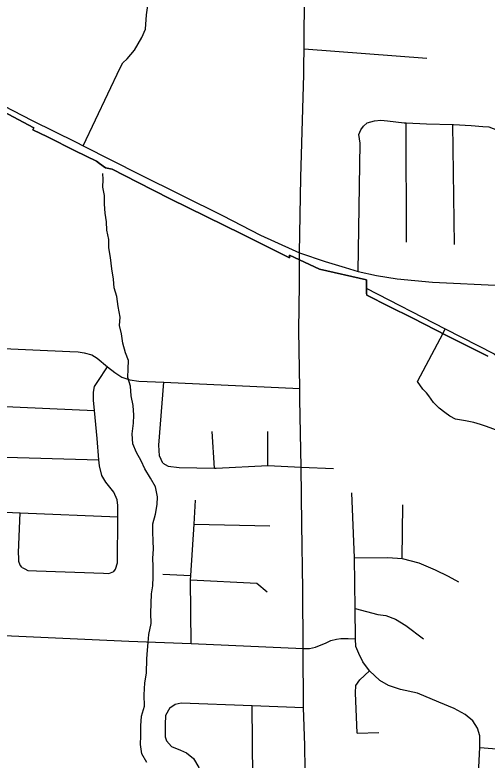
# Model space of a CAD drawing. Extents: x 114604 to 551442, y 316898 to 567001.
# Drawn here: x 185449 to 188517, y 417074 to 421910 of the extents above; entities that cross this region are included whole.
import ezdxf

# ---------------------------------------------------------------- set-up
doc = ezdxf.new("R2010")
doc.units = 0
for name, color, linetype in [('GE_P_Alignment_100_Cardinal_Points', 7, 'Continuous'), ('GE_P_Alignment_100_Stations', 7, 'Continuous'), ('GE_P_Alignment_500_Bearings', 7, 'Continuous'), ('PM_P_Cells', 7, 'Continuous')]:
    doc.layers.add(name, color=color, linetype=linetype)

msp = doc.modelspace()

# ---------------------------------------------------------------- linework, layer by layer
at = {"layer": 'GE_P_Alignment_100_Cardinal_Points'}
for p, q in [((187327.5, 421689.4), (188124.9, 421627.9)), ((187994.1, 420435.2), (187991.9, 421209.5)), ((188303.8, 420419.8), (188293.8, 421198.4)), ((187297.5, 420263), (187297.3, 420316)), ((185222.5, 419376.7), (185965.9, 419342.2)), ((186745, 418969.1), (186731.5, 419205.8)), ((187092.6, 418985.2), (187091.9, 419205.7)), ((187965.9, 418381.9), (187969.3, 418729.4)), ((186613, 418604.1), (187104.7, 418594.4)), ((186410.1, 418279.2), (186591.8, 418271.5)), ((186995.3, 416866.5), (186990.5, 417426.8)), ((187672, 417248.9), (187813.5, 417252.5))]:
    msp.add_line(p, q, dxfattribs=at)
for points in [[(187326, 421578.2), (187327.5, 421689.4), (187329, 421835.2), (187336.9, 422186.8), (187343, 422311.9), (187361.6, 422738.3), (187379.3, 423286.2), (187385.8, 423472), (187397.9, 423839.3), (187430.9, 424036.7)], [(185893.4, 421060.9), (186133.5, 421566.7), (186151.3, 421598.9), (186179.1, 421625.1), (186226.7, 421681.5), (186274.1, 421764), (186297.8, 421816.2), (186305.2, 421910.5), (186316.7, 421998.2), (186323, 422046.8), (186328, 422084.9), (186337.8, 422125.1), (186345.5, 422163.2), (186375.2, 422215.5), (186394.9, 422245.7)], [(187297.3, 420316), (187297.3, 420365.5), (187306.6, 420854.1), (187325.2, 421522.7), (187326, 421578.2)], [(187679.6, 420244.9), (187691.3, 421076.5), (187682.6, 421134.1), (187696.4, 421164.2), (187714.2, 421188.4)], [(187714.2, 421188.4), (187738.1, 421208.6), (187785.9, 421222.9), (187825.8, 421227.2), (187869.8, 421221.5), (187977.8, 421210.2), (187991.9, 421209.5), (188123.6, 421203.1), (188293.8, 421198.4), (188297.5, 421198.3), (188413.4, 421193), (188489.4, 421185.5), (188527.3, 421183.8), (188583.4, 421162.1), (188670.7, 421157.1)], [(187336.3, 416856.7), (187332.3, 417167.4), (187324.5, 417415.6), (187322.6, 417797.6), (187319.8, 418181.3), (187312.4, 418604.9), (187309, 418975.4), (187300.5, 419415.6), (187300, 419485), (187292.9, 419864.3), (187297.7, 420162.2), (187297.5, 420263)], [(187731.4, 420136.1), (188245.1, 419872.8), (188563.6, 419710.5), (188741.5, 419560.2), (188780.6, 419550.6), (188853.5, 419540.9), (189249, 419524.5), (189527, 419513), (189849.9, 419547.4), (190255.9, 419543.5), (190644.8, 419522.4), (191289.6, 419503.1), (192115.1, 419478.4), (192568.8, 419468), (192746.3, 419452.3), (192865.7, 419442.9), (192978.3, 419440.3), (193056.4, 419485.2), (193349.3, 419648.2), (193389.4, 419669.1), (193535.7, 419750.2)], [(188065.3, 419530.6), (188230.6, 419845.3), (188245.1, 419872.8)], [(184415, 419825), (184883.9, 419808.1), (184948.9, 419799.1), (185004.5, 419778.9), (185045.8, 419766.5), (185085.4, 419757.3), (185274.9, 419748.8), (185806.3, 419724.5), (185860.2, 419723.3), (185899.8, 419717.2), (185949, 419703.3), (185984, 419683), (186051, 419626.5), (186098.7, 419588.8), (186144.9, 419559), (186195.7, 419542), (186254.4, 419532.9), (186416, 419526.1), (187300, 419485)], [(186092.5, 418298.5), (186102.4, 418312.6), (186116.1, 418352.8), (186118, 418651.3), (186118.1, 418665.3), (186117.7, 418725.4), (186113.5, 418763.5), (186093.2, 418811.4), (186040.8, 418877.2), (186014.5, 418921.1), (185998.2, 418983.1), (185995, 419021.2), (185983.1, 419161.3), (185965.9, 419342.2), (185959.5, 419409.6), (185961.1, 419461.7), (185966.9, 419497.8), (185988.7, 419530), (186051, 419626.5)], [(186409.7, 419000.8), (186388.2, 419049.1), (186384.9, 419117.3), (186416, 419526.1)], [(189118.6, 419111.2), (189030.6, 419137.4), (188944.4, 419145.4), (188774.1, 419155.5), (188684, 419167.6), (188652, 419177.6), (188641, 419180.4), (188627.9, 419183.6), (188599.9, 419205.7), (188553.9, 419223.8), (188511.8, 419237.9), (188473.8, 419251.9), (188429.7, 419264), (188375.6, 419276.1), (188311.5, 419286.1), (188273.5, 419306.2), (188241.5, 419330.3), (188205.5, 419358.4), (188169.5, 419394.6), (188137.5, 419436.7), (188123.5, 419456.8), (188099.5, 419480.9), (188065.3, 419530.6)], [(185232.4, 419084.2), (185254.5, 419060.4), (185278.6, 419046.5), (185312.5, 419042.7), (185995, 419021.2)], [(186409.7, 419000.8), (186445.4, 418980.3), (186517.3, 418971.5), (186745, 418969.1), (186757, 418968.9), (187092.6, 418985.2), (187309, 418975.4), (187519.9, 418965.8)], [(187753.6, 417653.6), (187710.1, 417712.1), (187684.3, 417764.8), (187664.3, 417811.6), (187661.5, 417860.8), (187658.7, 418058.4), (187654.3, 418385.6), (187638.5, 418809.1)], [(186594, 417830.1), (186590, 418243.3), (186591.8, 418271.5), (186613, 418604.1), (186622.9, 418759.9)], [(184823.2, 418706.9), (185137.2, 418693.4), (185482.7, 418678.5), (186118, 418651.3)], [(185497, 418322.6), (185482.9, 418338.6), (185474.7, 418362.6), (185474.6, 418384.6), (185472.4, 418420.6), (185482.7, 418678.5)], [(187654.3, 418385.6), (187871.8, 418389.1), (187965.9, 418381.9), (188073.8, 418353.3), (188179.9, 418309), (188264.5, 418266.6), (188331.3, 418229.8)], [(185497, 418322.6), (185513, 418314.7), (185533, 418304.8), (185589, 418301.2), (186024.6, 418286.1), (186058.6, 418284.3), (186092.5, 418298.5)], [(186590, 418243.3), (187020.9, 418222.5), (187088.2, 418165.6)], [(179427.9, 418132.7), (179790.9, 418121.4), (180309.6, 418099.4), (180846.3, 418075.7), (181423.1, 418052.3), (182052.5, 418025.5), (183025.5, 417984.9), (183760.3, 417948.8), (183888.2, 417942.2), (184299.4, 417927.6), (185426.6, 417879.3), (186190.2, 417844.7), (186594, 417830.1), (187322.6, 417797.6)], [(187658.7, 418058.4), (187806, 418017.6), (187859.9, 418011), (187921.6, 417988.3), (187989.1, 417947.5), (188104, 417860.1)], [(187322.6, 417797.6), (187362.5, 417797), (187401.5, 417805.5), (187428.3, 417817.4), (187466.4, 417833.3), (187502.7, 417850.1), (187537.4, 417859.1), (187566, 417862.7), (187613.8, 417862.2), (187661.5, 417860.8)], [(187672, 417248.9), (187662.6, 417509.9), (187664.2, 417557), (187689.4, 417594.4), (187753.6, 417653.6)], [(188414.6, 415447.5), (188416.7, 415511.7), (188417.3, 415546.5), (188415.3, 415585.5), (188402.7, 415651.4), (188402.3, 415705.1), (188430.8, 416389), (188468.4, 417155.3), (188469.8, 417231.7), (188453.8, 417280.6), (188424, 417329.3), (188374.8, 417370.1), (188302, 417408.8), (188203.7, 417449.2), (188064.2, 417508.9), (187954.3, 417531.6), (187875.8, 417558.5), (187820.7, 417589.4), (187753.6, 417653.6)], [(186455.3, 417411.7), (186427.6, 417361.9), (186426, 417305.1), (186426.3, 417256.1), (186426.6, 417224.8), (186434.6, 417199.4), (186466.2, 417162.4), (186525.1, 417137.3), (186564.4, 417120), (186609.8, 417083.1), (186643.5, 417026.5), (186669.4, 416960.1), (186681.4, 416924.9), (186703.2, 416893.8), (186734.7, 416876.3), (186783.7, 416870.8), (186995.3, 416866.5), (187336.3, 416856.7)], [(186455.3, 417411.7), (186491.5, 417437), (186529.1, 417446.1), (186990.5, 417426.8), (187324.5, 417415.6)], [(188468.4, 417155.3), (189337.2, 417086.1), (189374.3, 417084.3)]]:
    msp.add_lwpolyline(points, dxfattribs=at)
at = {"layer": 'GE_P_Alignment_100_Stations'}
for points in [[(185338.7, 421299.5), (185572.6, 421177.1), (185566, 421164.1), (185660.4, 421117.4), (185841.4, 421028), (185979.7, 420959.6), (185999.3, 420944.9), (186037.2, 420916.5), (186081, 420907.5), (186246.1, 420823.6), (186458.9, 420716.9), (186926, 420486.2), (187104.3, 420397), (187233.8, 420332.3), (187233.9, 420351.1), (187427.1, 420260.2), (187732.9, 420190), (187734.2, 420103.6), (187734.6, 420090.4), (187880.8, 420017.2), (188029.4, 419942.9), (188185.5, 419864), (188248.2, 419832.2), (188370.3, 419770.5), (188482.6, 419713.7), (188508.5, 419700.7), (188521.6, 419694)], [(188521.6, 419694), (188508.5, 419700.7), (188482.6, 419713.7), (188370.3, 419770.5), (188248.2, 419832.2), (188185.5, 419864), (188029.4, 419942.9), (187880.8, 420017.2), (187734.6, 420090.4), (187734.2, 420103.6), (187732.9, 420190), (187427.1, 420260.2), (187233.9, 420351.1), (187233.8, 420332.3), (187104.3, 420397), (186926, 420486.2), (186458.9, 420716.9), (186246.1, 420823.6), (186081, 420907.5), (186037.2, 420916.5), (185999.3, 420944.9), (185979.7, 420959.6), (185841.4, 421028), (185660.4, 421117.4), (185566, 421164.1), (185572.6, 421177.1), (185338.7, 421299.5)]]:
    msp.add_lwpolyline(points, dxfattribs=at)
at = {"layer": 'GE_P_Alignment_500_Bearings'}
for points in [[(183913.5, 422049.9), (184038.1, 421982.7), (184941.2, 421542.7), (185312.5, 421351.2), (185560.9, 421223.6), (185848.4, 421082.9)], [(185848.4, 421082.9), (185893.4, 421060.9), (186261.6, 420874.8), (186797.9, 420608.7), (187045.6, 420481.3), (187249.8, 420387.4)], [(187249.8, 420387.4), (187297.3, 420365.5), (187464.2, 420309.9), (187593.7, 420269.7), (187679.6, 420244.9), (187798.4, 420218.7), (187931.7, 420197.8), (188161.8, 420174.5), (188615.2, 420153.6), (189865.4, 420115.6), (191104.6, 420069.8), (192141.8, 420034.5), (192713.2, 420041.7), (193403.2, 420003.7), (193581, 419982.9)]]:
    msp.add_lwpolyline(points, dxfattribs=at)
at = {"layer": 'PM_P_Cells'}
for points in [[(186303.6, 417638.6), (186306.2, 417730.8), (186310.6, 417787), (186314.9, 417837.1), (186319.2, 417889.2), (186333.7, 417959.4), (186332.1, 418027.6), (186336.9, 418151.9), (186345.2, 418204), (186347.6, 418262.2), (186348, 418330.4), (186344.4, 418384.6), (186348.8, 418442.7), (186347.1, 418496.9), (186345.5, 418553.1), (186345.8, 418607.3), (186362.2, 418669.3), (186374.6, 418731.4), (186374.9, 418781.6), (186363.3, 418847.9), (186329.7, 418902.3), (186294, 418964.8), (186270.3, 419015.1), (186238.7, 419069.5), (186215, 419125.9), (186211.4, 419190.1), (186219.9, 419260.3), (186222.2, 419312.4), (186218.6, 419374.7), (186205, 419436.9), (186199.4, 419499.2), (186183.7, 419557.5), (186186.1, 419613.7), (186186.4, 419665.8), (186168.7, 419716.1), (186151.1, 419780.4), (186141.5, 419840.7), (186129.8, 419895), (186134.2, 419949.1), (186120.6, 420017.4), (186111, 420081.7), (186093.3, 420138), (186089.7, 420194.2), (186080.1, 420262.5), (186070.6, 420334.8), (186059, 420397.1), (186059.3, 420451.3), (186045.7, 420513.6), (186044, 420565.8), (186036.4, 420622), (186030.8, 420682.2), (186031.1, 420738.4), (186021.5, 420790.7), (186021.8, 420840.8), (186020, 420880.9)], [(186306, 417058.8), (186274.3, 417113.2), (186264.7, 417175.5), (186267.1, 417231.6), (186267.5, 417295.8), (186271.8, 417358), (186290.3, 417424), (186288.7, 417496.3), (186293.2, 417574.5), (186303.6, 417638.6)]]:
    msp.add_lwpolyline(points, dxfattribs=at)

doc.saveas('drawing.dxf')
